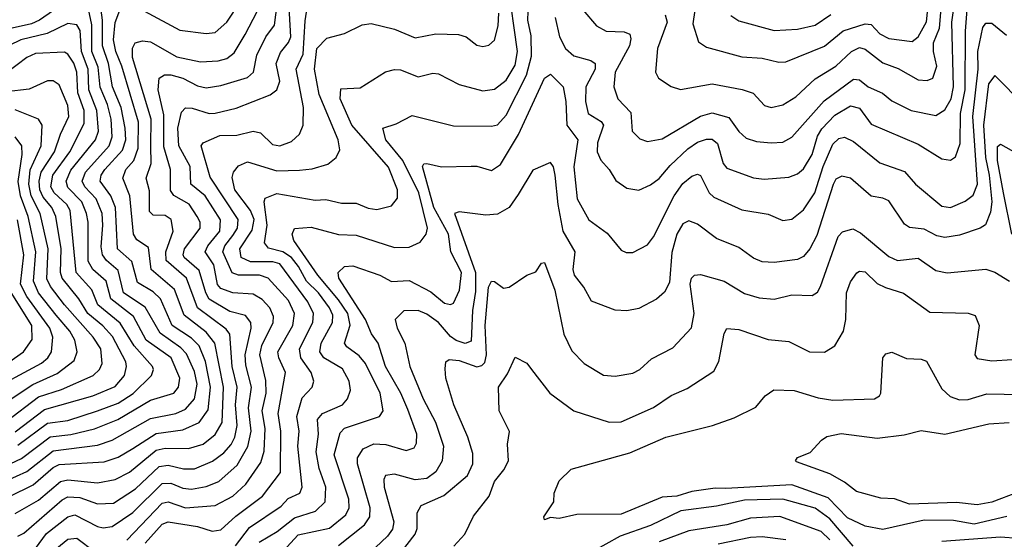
# Model space of a CAD drawing. Extents: x 1308313 to 1441400, y 959662 to 1036319.
# Tile 335 of 656: x 1362311 to 1365658, y 1011998 to 1013763. Entities that reach past the tile are written whole.
import ezdxf

# ---------------------------------------------------------------- set-up
doc = ezdxf.new("R2010")
doc.units = 0

msp = doc.modelspace()

# ---------------------------------------------------------------- linework, layer by layer
at = {"layer": '0CON10XD'}
for points in [[(1364505, 1013779.5), (1364511.6, 1013755), (1364478.4, 1013665), (1364472.5, 1013585), (1364482, 1013565), (1364525, 1013536.9), (1364556.7, 1013526.7), (1364665, 1013545.3), (1364766.6, 1013526.6), (1364803.8, 1013513.8), (1364842.4, 1013472.4), (1364865, 1013464.6), (1364905, 1013474), (1364948.7, 1013501.3), (1365015, 1013562.6), (1365085, 1013605.2), (1365137.8, 1013655), (1365165, 1013669), (1365185, 1013663.2), (1365245, 1013616.8), (1365297.4, 1013597.4), (1365365, 1013559.6), (1365395, 1013557.1), (1365415.2, 1013564.8), (1365428.4, 1013605), (1365417.3, 1013655), (1365417.2, 1013685), (1365437.4, 1013735), (1365453.7, 1013925)], [(1364611.1, 1013835), (1364598.9, 1013748.9), (1364618.5, 1013688.5), (1364645, 1013670), (1364765, 1013636.9), (1364835, 1013633.1), (1364891.4, 1013618.6), (1364915, 1013619.7), (1365046.9, 1013673.1), (1365110, 1013725), (1365185, 1013749.5), (1365205, 1013746.5), (1365235, 1013714.8), (1365265, 1013699.1), (1365345, 1013688.9), (1365365.2, 1013705), (1365393.5, 1013756.5), (1365410.6, 1013925)], [(1362342.9, 1011937.1), (1362402, 1012018), (1362475, 1012074.8), (1362498.7, 1012081.3), (1362575, 1012041.6), (1362595, 1012037.3), (1362625, 1012041.6), (1362695, 1012089.1), (1362795, 1012187.4), (1362825, 1012188.9), (1362865, 1012172), (1362895, 1012168.3), (1362945, 1012177.3), (1362988.2, 1012195), (1363050.2, 1012249.8), (1363086.8, 1012313.2), (1363097.3, 1012365), (1363088.7, 1012445), (1363099, 1012515), (1363079.7, 1012589.7), (1363077, 1012625), (1363097.3, 1012715), (1363096.5, 1012735), (1363078.3, 1012758.3), (1363025, 1012772.4), (1362955, 1012814.1), (1362943.3, 1012835), (1362920.9, 1012910.9), (1362870.4, 1012955), (1362866.2, 1012965), (1362870.9, 1012985), (1362924.4, 1013055), (1362924.4, 1013075), (1362914.4, 1013094.4), (1362887, 1013137), (1362835, 1013166.5), (1362823.1, 1013183.1), (1362823, 1013255), (1362800.9, 1013330.9), (1362800.5, 1013440.5), (1362781.5, 1013525), (1362785.2, 1013564.8), (1362803.4, 1013576.6), (1362825, 1013576.3), (1362865, 1013565.2), (1362915, 1013538.7), (1362945, 1013532.2), (1362995, 1013540.2), (1363085, 1013566.8), (1363105.3, 1013585), (1363117.1, 1013642.9), (1363147.8, 1013705), (1363177, 1013745), (1363196.1, 1013895)], [(1363125, 1011988.8), (1363186.1, 1012025), (1363245, 1012071.6), (1363316.7, 1012093.3), (1363349, 1012125), (1363350.9, 1012175), (1363328.9, 1012238.9), (1363318.5, 1012295), (1363326.5, 1012355), (1363322.8, 1012405), (1363340, 1012425), (1363407.7, 1012455), (1363425.3, 1012475), (1363435.3, 1012505), (1363430.6, 1012535), (1363407.8, 1012577.8), (1363345, 1012614.1), (1363330.7, 1012635), (1363335.9, 1012665), (1363373.6, 1012735), (1363375, 1012759.2), (1363364.2, 1012785), (1363326.5, 1012835), (1363285.5, 1012875.5), (1363259.1, 1012925), (1363234.9, 1012955), (1363205, 1012974.9), (1363156.7, 1012986.7), (1363143, 1013005), (1363151.6, 1013065), (1363141.6, 1013145), (1363145, 1013156.9), (1363185, 1013172.9), (1363315, 1013150), (1363352, 1013152), (1363405, 1013139.7), (1363455, 1013140), (1363495, 1013123.2), (1363525, 1013118.7), (1363575, 1013130.9), (1363595, 1013156.7), (1363595.3, 1013185), (1363565, 1013262.1), (1363440.2, 1013405), (1363400.3, 1013495), (1363402, 1013528), (1363468.2, 1013531.8), (1363554.1, 1013585.9), (1363585, 1013594.6), (1363605, 1013592.5), (1363665, 1013568.8), (1363715, 1013581.5), (1363735, 1013579.6), (1363805, 1013542.7), (1363885, 1013521.6), (1363925, 1013526.8), (1363965, 1013557.7), (1363995, 1013608.9), (1364003.3, 1013655), (1363970.4, 1013889.6)], [(1362276, 1012144), (1362356.8, 1012183.2), (1362425, 1012241.5), (1362445, 1012251.8), (1362598.4, 1012261.6), (1362645, 1012276.9), (1362695, 1012306.8), (1362775, 1012357.2), (1362865, 1012369.5), (1362921.1, 1012395), (1362951.7, 1012438.3), (1362959.8, 1012515), (1362942, 1012602), (1362920.4, 1012655), (1362895, 1012681.5), (1362829.3, 1012725), (1362790, 1012815), (1362765, 1012838.9), (1362710.8, 1012870.9), (1362692.4, 1012942.4), (1362643.8, 1012985), (1362636.4, 1013125), (1362620.9, 1013165), (1362584.2, 1013215), (1362587.7, 1013235), (1362600.3, 1013255), (1362660.1, 1013319.9), (1362671.3, 1013355), (1362669.8, 1013395), (1362655.3, 1013465), (1362626.5, 1013535), (1362612.9, 1013615), (1362592.6, 1013675), (1362591.9, 1013761.9), (1362578.3, 1013865)], [(1362305, 1012009.2), (1362325, 1012018.5), (1362455, 1012131.7), (1362475, 1012142.8), (1362515, 1012140.3), (1362575, 1012118.8), (1362629.5, 1012120.5), (1362705, 1012169.5), (1362785, 1012245.4), (1362815, 1012250.4), (1362867.8, 1012237.8), (1362905, 1012237.1), (1362966.7, 1012263.3), (1363005, 1012291.9), (1363029.4, 1012320.6), (1363041.7, 1012345), (1363050.1, 1012385), (1363044.7, 1012455), (1363050.2, 1012515), (1363033.3, 1012585), (1363025.4, 1012695.4), (1363012.3, 1012712.3), (1362914.7, 1012784.7), (1362877.6, 1012885), (1362808.7, 1012945), (1362807.3, 1012975), (1362832.7, 1013045), (1362825.3, 1013085), (1362805, 1013098.2), (1362765, 1013099.4), (1362752.2, 1013112.2), (1362752.3, 1013182.3), (1362740.9, 1013225), (1362757.6, 1013275), (1362756.7, 1013335), (1362757.8, 1013425), (1362694.5, 1013635.5), (1362693.9, 1013666.1), (1362702.9, 1013685), (1362728.7, 1013691.3), (1362755, 1013687.7), (1362845, 1013637.3), (1362925, 1013620), (1362985, 1013623.5), (1363015, 1013631.4), (1363039.5, 1013650.5), (1363077.3, 1013712.7), (1363145.2, 1013844.8)], [(1364130.5, 1013770.5), (1364145.2, 1013705), (1364165.9, 1013665), (1364195, 1013640.9), (1364252.5, 1013625), (1364267.1, 1013615), (1364267, 1013595), (1364235.2, 1013535), (1364234, 1013485), (1364243.4, 1013445), (1364287.1, 1013417.1), (1364295.8, 1013405), (1364275.2, 1013345), (1364273.9, 1013313.9), (1364286.2, 1013286.2), (1364314.5, 1013255), (1364336.9, 1013216.9), (1364375, 1013190.9), (1364415, 1013184.6), (1364455, 1013202.7), (1364485, 1013223.5), (1364521.7, 1013268.3), (1364581.9, 1013325), (1364615, 1013346.8), (1364645, 1013358), (1364665, 1013357.4), (1364683, 1013343), (1364702.3, 1013275), (1364715, 1013259.2), (1364805, 1013225.9), (1364841.7, 1013221.7), (1364925, 1013228.7), (1364955, 1013239.6), (1364975, 1013256.2), (1365004.9, 1013305.1), (1365022.6, 1013367.4), (1365036.9, 1013393.1), (1365081.2, 1013438.8), (1365135, 1013470.6), (1365165, 1013462.3), (1365205, 1013408.2), (1365365, 1013340), (1365445, 1013290.4), (1365475, 1013286.4), (1365492.1, 1013297.9), (1365507.6, 1013342.4), (1365509.3, 1013445), (1365524.7, 1013525), (1365525.4, 1013724.6), (1365535.2, 1013844.8)], [(1364225, 1013796.7), (1364272, 1013742), (1364304.8, 1013724.8), (1364365, 1013722.4), (1364384.7, 1013714.7), (1364388.5, 1013698.5), (1364383.9, 1013675), (1364335.2, 1013585), (1364330.8, 1013535), (1364344, 1013495), (1364388.1, 1013448.1), (1364392.7, 1013385), (1364418.9, 1013358.9), (1364445, 1013349.2), (1364495, 1013358.4), (1364625, 1013436.2), (1364665, 1013446.6), (1364721.1, 1013431.1), (1364755, 1013383.1), (1364780.8, 1013360.8), (1364815, 1013349.7), (1364864.7, 1013345.3), (1364905, 1013347.8), (1364935, 1013363.9), (1365045, 1013487.5), (1365145, 1013561.9), (1365165, 1013558.8), (1365195, 1013534.8), (1365244, 1013514), (1365275, 1013487.5), (1365341.4, 1013455), (1365425, 1013438.4), (1365455, 1013457.5), (1365477.5, 1013495), (1365484.9, 1013535), (1365479.7, 1013755), (1365491.8, 1013845)], [(1362265, 1012196.6), (1362335, 1012228.6), (1362425, 1012298.8), (1362575, 1012318), (1362625, 1012334.8), (1362755, 1012408.1), (1362841.9, 1012425), (1362875, 1012439.8), (1362904.9, 1012475.1), (1362914.1, 1012525), (1362905, 1012568), (1362877.9, 1012627.9), (1362858.6, 1012648.6), (1362788, 1012698), (1362737.2, 1012787.2), (1362663.9, 1012835), (1362645, 1012911.4), (1362605.6, 1012945.6), (1362592.7, 1012965), (1362588.2, 1012991.8), (1362593.9, 1013065), (1362590.8, 1013105), (1362570.7, 1013155), (1362532.7, 1013195), (1362522.9, 1013215), (1362534, 1013245), (1362615.2, 1013334.8), (1362625.4, 1013365), (1362621.3, 1013425), (1362609.8, 1013475), (1362584.3, 1013534.3), (1362578.1, 1013601.9), (1362556.4, 1013655), (1362556.4, 1013746.4), (1362537.3, 1013837.3)], [(1362675, 1011995.2), (1362795, 1012120.8), (1362815, 1012125.5), (1362875, 1012105.1), (1362975, 1012113.2), (1363035, 1012145.2), (1363079.4, 1012185), (1363130.6, 1012259.4), (1363142.4, 1012297.6), (1363145.6, 1012375), (1363135.4, 1012435), (1363148.6, 1012495), (1363147.8, 1012537.8), (1363127, 1012625), (1363133.9, 1012656.1), (1363173, 1012735), (1363174, 1012755), (1363161.6, 1012785), (1363135, 1012812.5), (1363105, 1012831.2), (1363035, 1012835.8), (1362995, 1012850.5), (1362983.6, 1012863.6), (1362970.3, 1012930.3), (1362941.7, 1012975), (1362950.5, 1012995), (1362990.9, 1013045), (1362993.1, 1013083.1), (1362941.6, 1013165), (1362892.8, 1013205), (1362890, 1013265), (1362851.6, 1013335), (1362848.4, 1013395), (1362861, 1013449), (1362875, 1013463.8), (1362896.8, 1013463.2), (1362955, 1013445.2), (1362975, 1013445.6), (1363046.7, 1013463.3), (1363161.9, 1013508.1), (1363184.5, 1013525.5), (1363195.6, 1013555), (1363183, 1013615), (1363197.9, 1013652.1), (1363224.6, 1013685.4), (1363232.1, 1013705), (1363225.8, 1013824.2)], [(1362735, 1013792.5), (1362855, 1013727.4), (1362945, 1013716.8), (1362975, 1013720.3), (1363015.1, 1013754.9), (1363061.7, 1013825)], [(1362737.3, 1011985), (1362795, 1012049.6), (1362815, 1012057.1), (1362915, 1012041.5), (1362965, 1012025.2), (1362995, 1012030.5), (1363045, 1012076.4), (1363136.4, 1012145), (1363197.3, 1012225), (1363198.6, 1012365), (1363189.1, 1012425), (1363214.8, 1012565), (1363191.2, 1012615), (1363188.5, 1012635), (1363239.1, 1012725), (1363245.2, 1012765), (1363225, 1012808.9), (1363155, 1012885.2), (1363126, 1012896), (1363055, 1012894.9), (1363033, 1012903), (1363001.6, 1012975), (1363007.6, 1012995), (1363035, 1013029.7), (1363051.2, 1013055), (1363053.3, 1013085), (1362958.5, 1013228.5), (1362927.8, 1013335), (1362935, 1013345.3), (1362990.6, 1013369.4), (1363048.6, 1013371.4), (1363105, 1013384.7), (1363129.4, 1013379.4), (1363169.9, 1013339.9), (1363195, 1013335.3), (1363235, 1013350), (1363262.5, 1013375), (1363274.1, 1013405), (1363275.2, 1013465), (1363250.2, 1013595), (1363274.2, 1013645.8), (1363280.7, 1013759.3), (1363291.9, 1013825)], [(1362425.7, 1013795), (1362378.3, 1013761.7), (1362350.8, 1013749.2), (1362285, 1013734.1)], [(1362295, 1012086.2), (1362375, 1012130.5), (1362449.4, 1012195), (1362475, 1012200.7), (1362575, 1012190), (1362635, 1012200.9), (1362683.6, 1012226.4), (1362775, 1012300.4), (1362805, 1012307.4), (1362885, 1012306.2), (1362935, 1012321.5), (1362975.6, 1012354.4), (1362998.6, 1012395), (1363004, 1012515), (1362973.8, 1012665), (1362945, 1012701.3), (1362869.6, 1012759.6), (1362836.9, 1012846.9), (1362757.6, 1012915), (1362749.1, 1012989.1), (1362709.4, 1013015), (1362697.8, 1013035), (1362685.5, 1013165), (1362660.9, 1013225), (1362672, 1013255), (1362698.3, 1013285), (1362713.2, 1013326.8), (1362714.6, 1013415), (1362658.4, 1013605), (1362637.3, 1013655), (1362630.2, 1013695), (1362635, 1013754.4), (1362654.4, 1013805)], [(1363043.9, 1011976.1), (1363092.1, 1012037.9), (1363199.4, 1012110.6), (1363223.6, 1012136.4), (1363262.8, 1012155), (1363271.3, 1012175), (1363256.3, 1012315), (1363260.8, 1012365), (1363253, 1012415), (1363271.4, 1012478.6), (1363305.4, 1012515), (1363310.6, 1012535), (1363301.9, 1012565), (1363266.5, 1012615), (1363262.5, 1012645), (1363307.8, 1012735), (1363309.8, 1012765), (1363290.5, 1012805), (1363195, 1012933.8), (1363170.9, 1012940.9), (1363095, 1012940.4), (1363063.5, 1012955), (1363058.8, 1012985), (1363101.5, 1013048.5), (1363107.8, 1013085), (1363095.2, 1013115.2), (1363042.2, 1013185), (1363033.3, 1013226.7), (1363038.1, 1013245), (1363055, 1013267.3), (1363085, 1013280.7), (1363185, 1013249.6), (1363261.7, 1013251.8), (1363305, 1013256.5), (1363357.9, 1013272.1), (1363386.9, 1013295), (1363398.7, 1013321.3), (1363393.5, 1013355), (1363329.2, 1013509.2), (1363312.8, 1013595), (1363321.1, 1013665), (1363355, 1013700.4), (1363415, 1013716), (1363474.4, 1013745.6), (1363505, 1013750), (1363585, 1013731.2), (1363655, 1013701.3), (1363725, 1013714.8), (1363802.9, 1013712.9), (1363828.6, 1013705), (1363865, 1013676.9), (1363885, 1013672.2), (1363905, 1013676.7), (1363925, 1013694.3), (1363937.3, 1013742.7), (1363939.9, 1013785)], [(1363218.9, 1011971.1), (1363257, 1012013), (1363364.1, 1012035.9), (1363419.2, 1012080.8), (1363431, 1012105), (1363429.5, 1012135), (1363380, 1012285), (1363400.1, 1012359.9), (1363415, 1012376.1), (1363534.3, 1012415), (1363545.8, 1012434.2), (1363535.6, 1012495), (1363486.6, 1012595), (1363465, 1012621.5), (1363422.3, 1012652.3), (1363415.3, 1012665), (1363434.3, 1012725.7), (1363426, 1012765), (1363395, 1012812.2), (1363324.3, 1012895), (1363243.1, 1013013.1), (1363236.9, 1013035), (1363245, 1013054.4), (1363301.3, 1013058.7), (1363395, 1013033.3), (1363455, 1013031.1), (1363585, 1012989.1), (1363635, 1012991.1), (1363672.3, 1013007.7), (1363692.4, 1013035), (1363696.6, 1013055), (1363667.1, 1013175), (1363613.1, 1013285), (1363555.2, 1013355), (1363544.8, 1013395.2), (1363590.7, 1013409.3), (1363645, 1013437.9), (1363785, 1013403.2), (1363915, 1013401.1), (1363935, 1013406.1), (1363965, 1013438.9), (1364033.8, 1013575), (1364050.1, 1013639.9), (1364049, 1013709), (1364038.5, 1013761.5), (1364039.1, 1013790.9)], [(1364727.7, 1013777.7), (1364755, 1013760), (1364875, 1013726.2), (1364955, 1013731.3), (1365015, 1013744.4), (1365068.6, 1013781.4)], [(1362245, 1012238.2), (1362317.4, 1012272.6), (1362414, 1012346), (1362485, 1012354), (1362565, 1012373.2), (1362644.7, 1012405), (1362755, 1012470.3), (1362835, 1012494.8), (1362850.6, 1012515), (1362855.5, 1012545), (1362825.5, 1012615), (1362741, 1012675), (1362697.9, 1012755), (1362620.7, 1012815), (1362604.8, 1012875), (1362559.3, 1012915), (1362543.3, 1012943.3), (1362543.2, 1013075), (1362537.6, 1013105), (1362522.3, 1013145), (1362475, 1013193.7), (1362468.6, 1013215), (1362485, 1013252), (1362568.1, 1013355), (1362578.4, 1013385), (1362573, 1013455), (1362545.5, 1013525), (1362543.1, 1013595), (1362520.4, 1013655), (1362516.2, 1013726.2), (1362505, 1013746.4), (1362475, 1013750), (1362403.9, 1013716.1), (1362315, 1013695.1), (1362275, 1013675.8)], [(1363395, 1011977.5), (1363483.1, 1012046.9), (1363500.8, 1012075), (1363502.1, 1012105), (1363459.1, 1012255), (1363459.6, 1012275), (1363478, 1012305), (1363515, 1012322.2), (1363555, 1012320.6), (1363625, 1012300), (1363651.2, 1012308.8), (1363659.3, 1012325), (1363660.5, 1012355), (1363630.5, 1012439.5), (1363606.5, 1012495), (1363554.8, 1012585), (1363529.3, 1012665), (1363506.2, 1012696.2), (1363485.8, 1012745), (1363395.7, 1012885), (1363393.5, 1012905), (1363415, 1012924.5), (1363443.1, 1012926.9), (1363535, 1012895.7), (1363575, 1012873.9), (1363635, 1012877), (1363708.8, 1012838.8), (1363755, 1012800.3), (1363775, 1012796.2), (1363785, 1012800.9), (1363805.5, 1012844.5), (1363812.2, 1012905), (1363776.6, 1012975), (1363768.3, 1013035), (1363718.6, 1013125), (1363680.6, 1013265), (1363685, 1013273.3), (1363695, 1013274.6), (1363745, 1013263.9), (1363845, 1013265.3), (1363865, 1013265.4), (1363915, 1013251.1), (1363945, 1013271.5), (1364006.5, 1013373.5), (1364094.7, 1013565), (1364115, 1013578.2), (1364157.8, 1013535), (1364167.2, 1013485), (1364170.8, 1013405), (1364208, 1013355), (1364193.9, 1013263.9), (1364205.3, 1013155), (1364245, 1013083.3), (1364307.7, 1013037.7), (1364355, 1012980.8), (1364372.4, 1012972.4), (1364395, 1012971.9), (1364445, 1012998.9), (1364465, 1013025.6), (1364535.7, 1013165), (1364565, 1013206.6), (1364595, 1013231.6), (1364615, 1013238.5), (1364625, 1013234.5), (1364654.1, 1013175), (1364670.4, 1013160.4), (1364765, 1013117.9), (1364855, 1013102.3), (1364905, 1013081.2), (1364935, 1013086.2), (1364975, 1013117.7), (1365013.8, 1013175), (1365042.4, 1013265), (1365075, 1013340.3), (1365095, 1013360.3), (1365115, 1013364.6), (1365145, 1013350), (1365235, 1013276.7), (1365318, 1013248), (1365356.2, 1013205), (1365445, 1013129.6), (1365475, 1013125.4), (1365525, 1013146.6), (1365552.3, 1013167.7), (1365566.1, 1013205), (1365550.4, 1013435), (1365568.7, 1013595), (1365567.5, 1013655), (1365585, 1013736.7), (1365595, 1013751.8), (1365615, 1013752), (1365665, 1013711.2)], [(1362305, 1012317.4), (1362405, 1012392.1), (1362475, 1012401.6), (1362575, 1012434), (1362645, 1012460.3), (1362697.1, 1012492.9), (1362759.3, 1012555), (1362765.3, 1012574.7), (1362762.1, 1012585), (1362699.5, 1012655), (1362652.3, 1012732.4), (1362576.1, 1012795), (1362555.9, 1012845.9), (1362502.6, 1012905), (1362482, 1013115), (1362471.4, 1013135), (1362428.2, 1013175), (1362416.8, 1013195), (1362424, 1013235), (1362481.7, 1013315), (1362529.6, 1013410.4), (1362529.6, 1013455), (1362508.7, 1013515), (1362505.5, 1013585), (1362495, 1013615.7), (1362475, 1013645.9), (1362462.8, 1013652.8), (1362365, 1013648.8), (1362335, 1013635.2), (1362269.7, 1013585)], [(1365725, 1013473.3), (1365625, 1013573.3), (1365604, 1013545), (1365587.5, 1013405), (1365593.8, 1013295), (1365606.7, 1013235), (1365615.7, 1013145), (1365610.9, 1013109.1), (1365593.7, 1013066.3), (1365576, 1013055), (1365505, 1013031.8), (1365455, 1013023.2), (1365428.7, 1013028.7), (1365385, 1013051.3), (1365335, 1013057.7), (1365318.8, 1013068.8), (1365265, 1013147.9), (1365245, 1013157.3), (1365205, 1013163.5), (1365135, 1013225.4), (1365105, 1013231.5), (1365085, 1013221.8), (1365076.1, 1013203.9), (1365019.9, 1013030.1), (1364996.9, 1012985), (1364975, 1012958.5), (1364955, 1012948.9), (1364875, 1012938.7), (1364835, 1012941.3), (1364805, 1012953.2), (1364755, 1012989.2), (1364679.6, 1013019.6), (1364615, 1013068.8), (1364585, 1013079.6), (1364565, 1013069.6), (1364544.8, 1013035), (1364527.2, 1012972.8), (1364519.1, 1012870.9), (1364502.3, 1012837.7), (1364475, 1012813.5), (1364415, 1012782.5), (1364375, 1012774.5), (1364335, 1012776.7), (1364255, 1012806.9), (1364228.8, 1012855), (1364196.7, 1012895), (1364192.1, 1012915), (1364199.2, 1012975), (1364158.2, 1013045), (1364141, 1013135), (1364131.2, 1013235), (1364125, 1013264), (1364115, 1013278), (1364055, 1013252.5), (1364005, 1013169.4), (1363974.7, 1013125.3), (1363935, 1013102.2), (1363895, 1013099.1), (1363805, 1013110.6), (1363788.8, 1013105), (1363860.2, 1012905), (1363860.2, 1012839.8), (1363849.6, 1012775), (1363845, 1012670.9), (1363825, 1012663.2), (1363795, 1012673.3), (1363775, 1012687.5), (1363734.2, 1012735), (1363695, 1012763.2), (1363665, 1012775.3), (1363616.2, 1012773.8), (1363586.7, 1012745), (1363594.1, 1012715), (1363620, 1012665), (1363636.5, 1012585), (1363682.1, 1012475), (1363724, 1012396), (1363751.5, 1012315), (1363746.6, 1012265), (1363725, 1012226.8), (1363695, 1012204.3), (1363655, 1012199.8), (1363585, 1012219.2), (1363554.8, 1012215.2), (1363548.7, 1012201.3), (1363550, 1012175), (1363582.7, 1012057.3), (1363578, 1012032), (1363561.2, 1012008.8), (1363519.9, 1011970.1)], [(1362295, 1012363), (1362395, 1012439), (1362559.1, 1012485), (1362635, 1012516.9), (1362666.9, 1012555), (1362674, 1012585), (1362671.3, 1012601.3), (1362626.8, 1012686.8), (1362593.3, 1012723.3), (1362542.3, 1012765), (1362511.6, 1012815), (1362455.5, 1012885.5), (1362449.7, 1012905), (1362451.4, 1012985), (1362433.3, 1013095), (1362420.5, 1013125), (1362390.6, 1013160.6), (1362379.6, 1013185), (1362376.6, 1013215), (1362383.6, 1013245), (1362429.5, 1013315), (1362449.6, 1013375), (1362478.4, 1013435), (1362475, 1013471.5), (1362445, 1013541.8), (1362425, 1013555.4), (1362405, 1013556), (1362343.2, 1013526.8), (1362265, 1013518.5)], [(1362265, 1012397.8), (1362375, 1012482.2), (1362453.2, 1012506.8), (1362560.7, 1012555), (1362581.9, 1012575), (1362591.1, 1012595), (1362586.6, 1012645), (1362560.9, 1012685), (1362462.7, 1012795), (1362415, 1012857), (1362402.8, 1012882.8), (1362407.9, 1012985), (1362379.9, 1013105), (1362350.2, 1013165), (1362341.6, 1013205), (1362346.9, 1013253.1), (1362383.3, 1013335), (1362386.8, 1013405), (1362375, 1013426), (1362295, 1013457.4)], [(1362245, 1012450.2), (1362355, 1012524.1), (1362438.6, 1012561.4), (1362495.8, 1012605), (1362506.5, 1012635), (1362498.6, 1012675), (1362481.5, 1012705), (1362435, 1012759.1), (1362375.1, 1012835), (1362358.2, 1012875), (1362365.5, 1012975), (1362339.9, 1013095), (1362313.7, 1013165), (1362305.9, 1013214.1), (1362319.6, 1013305), (1362318.4, 1013335), (1362295.9, 1013365)], [(1365683.5, 1013035), (1365654.9, 1013175.1), (1365634.3, 1013285), (1365635, 1013332.5), (1365645, 1013340.6), (1365725.3, 1013295.3)], [(1362195, 1012494.5), (1362385, 1012596), (1362406.6, 1012615), (1362418.4, 1012635), (1362423.8, 1012685), (1362412.9, 1012715), (1362335, 1012823.1), (1362313.3, 1012865), (1362324.5, 1012965), (1362303, 1013083)], [(1363589.4, 1011930.6), (1363655.5, 1012015), (1363661.9, 1012035), (1363662.4, 1012087.6), (1363675, 1012112.5), (1363752.8, 1012147.2), (1363833.3, 1012215), (1363851.4, 1012255), (1363850.7, 1012289.3), (1363834.3, 1012345), (1363786.5, 1012455), (1363759.2, 1012545), (1363757.2, 1012577.2), (1363759.1, 1012600.9), (1363770.9, 1012609.1), (1363805, 1012605.9), (1363865, 1012584.2), (1363881.7, 1012588.3), (1363891.7, 1012598.3), (1363897.5, 1012625), (1363893, 1012725), (1363904.9, 1012855.1), (1363914.7, 1012875.3), (1363925, 1012874.5), (1363955, 1012851.1), (1363975, 1012854.5), (1364034.7, 1012895.3), (1364065, 1012907.1), (1364085, 1012935.7), (1364095, 1012938.6), (1364129.6, 1012845), (1364160.8, 1012695), (1364188.2, 1012638.2), (1364229.2, 1012595), (1364295, 1012555.6), (1364335, 1012551.8), (1364395, 1012562.7), (1364418.6, 1012575), (1364458.9, 1012611.1), (1364531.5, 1012648.5), (1364594, 1012716), (1364604, 1012765), (1364590.2, 1012865), (1364594.2, 1012885.7), (1364604.7, 1012895.3), (1364625, 1012897.7), (1364705, 1012875.3), (1364775, 1012833.7), (1364825, 1012818.2), (1364875, 1012814.1), (1364935, 1012828.8), (1365005, 1012826.2), (1365022.4, 1012837.6), (1365033, 1012857), (1365092.7, 1013027.3), (1365107.3, 1013042.7), (1365142.6, 1013052.6), (1365169.3, 1013039.3), (1365265, 1012958.9), (1365294.8, 1012944.8), (1365365, 1012952.8), (1365425, 1012911.8), (1365463.6, 1012903.6), (1365595, 1012916), (1365625.3, 1012905.3), (1365675, 1012875.6)], [(1363786.4, 1011975), (1363823.6, 1012015), (1363853.6, 1012076.4), (1363907.1, 1012145), (1363925.3, 1012195), (1363956.4, 1012233.6), (1363972.5, 1012265), (1363968.7, 1012321.3), (1363975.6, 1012364.4), (1363941.1, 1012435), (1363938.8, 1012515), (1363969.2, 1012560.8), (1363995, 1012616.7), (1364035, 1012596.2), (1364050, 1012575), (1364112.7, 1012495), (1364195, 1012434.6), (1364315, 1012395.7), (1364355, 1012396.8), (1364465, 1012446), (1364525, 1012486.8), (1364579.9, 1012510.1), (1364670.9, 1012569.1), (1364687.5, 1012602.5), (1364705, 1012697.5), (1364715, 1012713.8), (1364755, 1012711.1), (1364855, 1012676.9), (1364925, 1012670), (1364995.5, 1012635.5), (1365046.2, 1012633.8), (1365081.4, 1012655), (1365111.5, 1012705), (1365119.5, 1012745), (1365121.3, 1012835), (1365135, 1012872.5), (1365156.8, 1012903.2), (1365165, 1012909.3), (1365185, 1012906.4), (1365225, 1012867.7), (1365253.7, 1012853.7), (1365314.8, 1012834.8), (1365405, 1012770), (1365535, 1012766.2), (1365558.3, 1012758.3), (1365572.2, 1012725), (1365557.5, 1012625), (1365565, 1012612), (1365615, 1012604.6), (1365685, 1012608.9)], [(1362255, 1012586.6), (1362324.2, 1012635), (1362353.1, 1012676.9), (1362352.3, 1012725), (1362271, 1012855)], [(1364711.1, 1012171.1), (1364675, 1012172.1), (1364595, 1012160.3), (1364545, 1012144.9), (1364495, 1012141.4), (1364355, 1012083), (1364205, 1012082.5), (1364145, 1012069.2), (1364115, 1012072), (1364095, 1012064.2), (1364092, 1012075), (1364126.2, 1012125), (1364128, 1012155), (1364145, 1012196.2), (1364185, 1012236), (1364385, 1012291.6), (1364507.1, 1012345), (1364666.2, 1012385), (1364739.1, 1012410.9), (1364812.8, 1012447.2), (1364845, 1012485.7), (1364874.5, 1012505.5), (1364943.4, 1012503.4), (1365025, 1012478.2), (1365075, 1012470.7), (1365216, 1012475), (1365233.3, 1012485), (1365238.2, 1012495), (1365244.3, 1012615), (1365255, 1012628), (1365275, 1012634), (1365325, 1012612.5), (1365375, 1012610.5), (1365393.1, 1012603.1), (1365445, 1012509.5), (1365473.4, 1012483.4), (1365505, 1012472.4), (1365535, 1012473.4), (1365597.8, 1012492.2), (1365775, 1012488.4)], [(1365705, 1012157.7), (1365615, 1012124), (1365565, 1012115.7), (1365495, 1012122.8), (1365335, 1012117.5), (1365285, 1012135.8), (1365237.9, 1012137.9), (1365155, 1012160.4), (1365115, 1012192.5), (1365065, 1012220.9), (1364951.2, 1012261.2), (1364947.5, 1012265), (1364954.4, 1012275.6), (1364997.5, 1012292.5), (1365036, 1012335), (1365055, 1012347.5), (1365102.7, 1012357.3), (1365225, 1012341.2), (1365317.1, 1012352.9), (1365375, 1012368.2), (1365455.4, 1012355.4), (1365605, 1012390.7), (1365674.6, 1012395.4)], [(1365666, 1012076), (1365555, 1012049.6), (1365485, 1012062.4), (1365385, 1012062.8), (1365245, 1012030.9), (1365185, 1012042.7), (1365125, 1012071.1), (1365058.5, 1012138.5), (1364935, 1012183.3), (1364711.1, 1012171.1)], [(1365144.3, 1011975), (1365065, 1012067.9), (1365015, 1012103.8), (1364905, 1012134.3), (1364775, 1012130.6), (1364679.5, 1012110.5), (1364557.8, 1012095), (1364455.5, 1012045), (1364351.7, 1012008.3), (1364255, 1011954.6)], [(1365065, 1011996.1), (1365035, 1012024.4), (1364895, 1012075.8), (1364795, 1012070.4), (1364715, 1012047.5), (1364585, 1012026.8), (1364485, 1011989.5)], [(1362425, 1011958.1), (1362475, 1011998.1), (1362505, 1012002.4), (1362565, 1011956.7)], [(1364685, 1011982.3), (1364795, 1012004.8), (1364835, 1012007.3), (1364915, 1011997.4)], [(1365705, 1012000.7), (1365645.2, 1012005.2), (1365445, 1011990.4)]]:
    msp.add_lwpolyline(points, dxfattribs=at)

doc.saveas('drawing.dxf')
